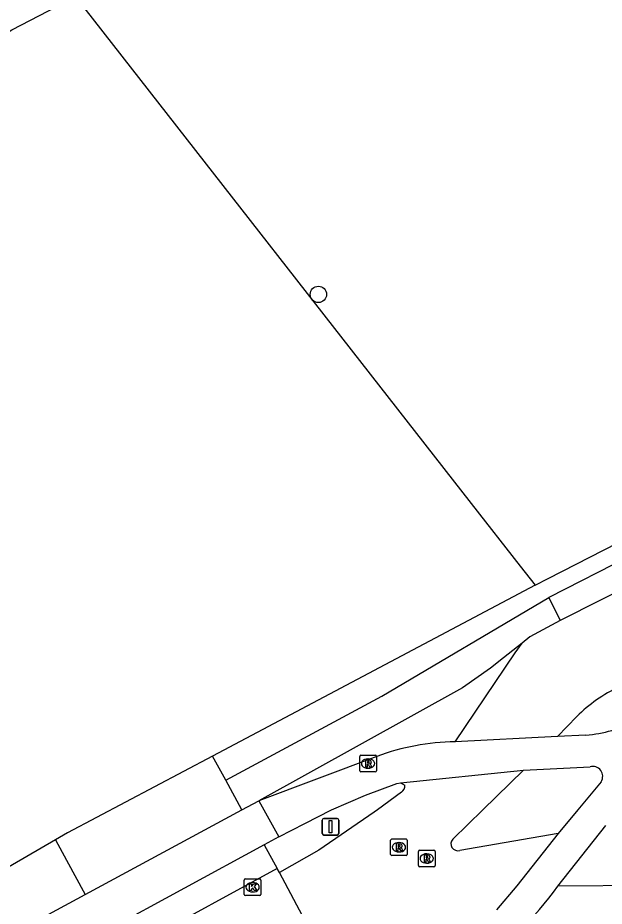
# Model space of a CAD drawing. Extents: x 156141 to 158132, y 385651 to 388399.
# Drawn here: x 157263.4 to 157298.6, y 387494.2 to 387547.6 of the extents above; entities that cross this region are included whole.
import ezdxf

# ---------------------------------------------------------------- set-up
doc = ezdxf.new("R2010")
doc.units = 0
for name, color, linetype in [('IMGEO_Boom', 7, 'Continuous'), ('IMGEO_Fietspad_gesloten', 7, 'Continuous'), ('IMGEO_Fietspad_open', 7, 'Continuous'), ('IMGEO_Groenvoorziening', 7, 'Continuous'), ('IMGEO_Hek', 7, 'Continuous'), ('IMGEO_Kolk', 7, 'Continuous'), ('IMGEO_Rijbaan_lokaal_gesloten', 7, 'Continuous'), ('IMGEO_Rijbaan_lokaal_halfverhard', 7, 'Continuous'), ('IMGEO_Rijbaan_lokaal_open', 7, 'Continuous'), ('IMGEO_Rioolput', 7, 'Continuous'), ('IMGEO_Verkeersbordpaal', 7, 'Continuous'), ('IMGEO_Voetpad_open', 7, 'Continuous')]:
    doc.layers.add(name, color=color, linetype=linetype)

msp = doc.modelspace()

# ---------------------------------------------------------------- linework, layer by layer
at = {"layer": 'IMGEO_Boom'}
msp.add_circle((157281.458, 387530.954), 0.489, dxfattribs=at)
at = {"layer": 'IMGEO_Fietspad_gesloten'}
for points in [[(157276.873, 387500), (157277.882, 387500.545)], [(157277.882, 387500.545), (157278.186, 387500), (157279.09, 387498.378)], [(157279.09, 387498.378), (157278.211, 387497.9)]]:
    msp.add_lwpolyline(points, dxfattribs=at)
at = {"layer": 'IMGEO_Fietspad_open'}
for points in [[(157297.519, 387504.485), (157295.803, 387504.396)], [(157284.962, 387503.213), (157277.882, 387500.545)], [(157293.77, 387502.389), (157297.767, 387502.591)], [(157279.09, 387498.378), (157280.639, 387499.184), (157282.24, 387500), (157284.295, 387500.886), (157286.169, 387501.592), (157286.386, 387501.627)], [(157298.433, 387501.691), (157297.03, 387500), (157295.857, 387498.587)]]:
    msp.add_lwpolyline(points, dxfattribs=at)
for centre, radius, start, end in [((157296.756, 387512.818), 8.368, 275.2309, 296.8006), ((157289.947, 387489.596), 14.5, 91.1009, 110.1061), ((157297.925, 387502.012), 0.601, 327.7159, 105.287), ((157276.516, 387509.563), 23.949, 306.7053, 323.7735)]:
    msp.add_arc(centre, radius, start, end, dxfattribs=at)
at = {"layer": 'IMGEO_Groenvoorziening'}
for points in [[(157264.192, 387551.184), (157266.882, 387548.834), (157290.635, 387518.399), (157293.568, 387514.64), (157294.466, 387513.49)], [(157294.466, 387513.49), (157295.253, 387513.894), (157336.207, 387534.861), (157337.836, 387536.038)], [(157294.466, 387513.49), (157275.102, 387503.234)]]:
    msp.add_lwpolyline(points, dxfattribs=at)
at = {"layer": 'IMGEO_Hek'}
for points in [[(157242.333, 387528.801), (157256.286, 387537.414), (157254.097, 387541.067), (157263.052, 387546.843), (157266.882, 387548.834), (157290.635, 387518.399)], [(157290.635, 387518.399), (157293.568, 387514.64)], [(157293.568, 387514.64), (157294.466, 387513.49)]]:
    msp.add_lwpolyline(points, dxfattribs=at)
at = {"layer": 'IMGEO_Kolk'}
for p, q in [((157277.009, 387494.925), (157277.009, 387495.777)), ((157277.084, 387495.851), (157277.936, 387495.851)), ((157277.497, 387495.631), (157277.522, 387495.631)), ((157278.01, 387495.777), (157278.01, 387494.925)), ((157277.936, 387494.851), (157277.084, 387494.851)), ((157277.52, 387495.071), (157277.495, 387495.071))]:
    msp.add_line(p, q, dxfattribs=at)
for points in [[(157277.009, 387494.925), (157277.009, 387495.777)], [(157277.084, 387495.851), (157277.936, 387495.851)], [(157277.33, 387495.551), (157277.453, 387495.551), (157277.453, 387495.4), (157277.583, 387495.551), (157277.747, 387495.551), (157277.601, 387495.4), (157277.754, 387495.151), (157277.602, 387495.151), (157277.517, 387495.315), (157277.453, 387495.248), (157277.453, 387495.151), (157277.33, 387495.151), (157277.33, 387495.551)], [(157278.01, 387495.777), (157278.01, 387494.925)], [(157277.936, 387494.851), (157277.084, 387494.851)]]:
    msp.add_lwpolyline(points, dxfattribs=at)
for centre, start, end in [((157277.086, 387495.775), 91.552, 178.448), ((157277.086, 387495.775), 91.552, 178.448), ((157277.934, 387495.775), 1.552, 88.448), ((157277.934, 387495.775), 1.552, 88.448), ((157277.086, 387494.927), 181.552, 268.448), ((157277.086, 387494.927), 181.552, 268.448), ((157277.934, 387494.927), 271.552, 358.448), ((157277.934, 387494.927), 271.552, 358.448)]:
    msp.add_arc(centre, 0.0765, start, end, dxfattribs=at)
for centre, major_axis, ratio, start_param, end_param in [((157277.496, 387495.351), (-0.387, 0.002), 0.722429, 4.712389, 7.853982), ((157277.521, 387495.351), (-0.39, 0.002), 0.717154, 1.570796, 4.712389)]:
    msp.add_ellipse(centre, major_axis=major_axis, ratio=ratio, start_param=start_param, end_param=end_param, dxfattribs=at)
at = {"layer": 'IMGEO_Rijbaan_lokaal_gesloten'}
for points in [[(157278.989, 387496.476), (157270.912, 387492.076), (157269.445, 387491.254)], [(157279.118, 387496.24), (157278.989, 387496.476)]]:
    msp.add_lwpolyline(points, dxfattribs=at)
at = {"layer": 'IMGEO_Rijbaan_lokaal_halfverhard'}
for points in [[(157275.102, 387503.234), (157266.396, 387498.622), (157265.679, 387498.206)], [(157275.901, 387501.775), (157275.102, 387503.234)], [(157276.873, 387500), (157275.901, 387501.775)], [(157267.453, 387494.912), (157276.873, 387500)], [(157278.211, 387497.9), (157268.649, 387492.699)], [(157278.211, 387497.9), (157278.989, 387496.476)]]:
    msp.add_lwpolyline(points, dxfattribs=at)
at = {"layer": 'IMGEO_Rijbaan_lokaal_open'}
for points in [[(157300.854, 387513.837), (157295.968, 387511.374)], [(157295.968, 387511.374), (157294.16, 387510.381), (157293.695, 387510.016)], [(157289.668, 387504.094), (157293.262, 387509.425), (157293.695, 387510.016)], [(157296.965, 387505.608), (157295.803, 387504.396)], [(157295.803, 387504.396), (157289.668, 387504.094)], [(157286.386, 387501.627), (157293.77, 387502.389)], [(157289.52, 387498.231), (157291.328, 387500), (157293.77, 387502.389)], [(157286.386, 387501.627), (157286.657, 387501.484)], [(157286.438, 387501.072), (157284.998, 387500), (157284.811, 387499.861), (157281.481, 387497.586), (157279.118, 387496.24)], [(157295.857, 387498.587), (157289.942, 387497.569)], [(157295.857, 387498.587), (157293.38, 387495.442), (157292.159, 387494.006)], [(157295.835, 387495.41), (157298.709, 387499.061)], [(157265.679, 387498.206), (157247.441, 387487.609)], [(157265.679, 387498.206), (157266.337, 387496.985), (157267.453, 387494.912)], [(157282.05, 387490.745), (157279.118, 387496.24)], [(157303.006, 387495.657), (157301.255, 387495.461), (157295.835, 387495.41)], [(157248.991, 387484.81), (157261.078, 387491.499), (157263.575, 387492.818), (157267.453, 387494.912)]]:
    msp.add_lwpolyline(points, dxfattribs=at)
for centre, radius, start, end in [((157303.582, 387498.86), 9.451, 115.577, 134.4404), ((157286.186, 387501.47), 0.472, 302.3628, 1.6512), ((157289.816, 387497.954), 0.405, 136.8451, 288.1869)]:
    msp.add_arc(centre, radius, start, end, dxfattribs=at)
at = {"layer": 'IMGEO_Rioolput'}
for p, q in [((157283.941, 387502.352), (157283.941, 387503.204)), ((157284.016, 387503.278), (157284.868, 387503.278)), ((157284.429, 387503.058), (157284.454, 387503.058)), ((157284.942, 387503.204), (157284.942, 387502.352)), ((157284.868, 387502.278), (157284.016, 387502.278)), ((157284.452, 387502.498), (157284.427, 387502.498)), ((157285.795, 387497.326), (157285.795, 387498.178)), ((157285.87, 387498.252), (157286.722, 387498.252)), ((157286.283, 387498.032), (157286.308, 387498.032)), ((157286.796, 387498.178), (157286.796, 387497.326)), ((157286.306, 387497.472), (157286.281, 387497.472)), ((157287.465, 387496.654), (157287.465, 387497.506)), ((157287.54, 387497.58), (157288.392, 387497.58)), ((157288.466, 387497.506), (157288.466, 387496.654)), ((157286.722, 387497.252), (157285.87, 387497.252)), ((157287.953, 387497.36), (157287.978, 387497.36)), ((157288.392, 387496.58), (157287.54, 387496.58)), ((157287.976, 387496.8), (157287.951, 387496.8))]:
    msp.add_line(p, q, dxfattribs=at)
for points in [[(157283.941, 387502.352), (157283.941, 387503.204)], [(157284.016, 387503.278), (157284.868, 387503.278)], [(157284.53, 387502.976), (157284.278, 387502.978), (157284.278, 387502.578)], [(157284.456, 387502.897), (157284.402, 387502.897), (157284.402, 387502.816)], [(157284.402, 387502.816), (157284.454, 387502.816)], [(157284.942, 387503.204), (157284.942, 387502.352)], [(157284.868, 387502.278), (157284.016, 387502.278)], [(157284.278, 387502.578), (157284.402, 387502.578), (157284.402, 387502.74), (157284.413, 387502.74)], [(157284.46, 387502.711), (157284.531, 387502.578), (157284.671, 387502.578), (157284.606, 387502.704)], [(157285.795, 387497.326), (157285.795, 387498.178)], [(157285.87, 387498.252), (157286.722, 387498.252)], [(157286.796, 387498.178), (157286.796, 387497.326)], [(157286.384, 387497.95), (157286.132, 387497.952), (157286.132, 387497.552)], [(157286.132, 387497.552), (157286.256, 387497.552), (157286.256, 387497.714), (157286.267, 387497.714)], [(157286.31, 387497.871), (157286.256, 387497.871), (157286.256, 387497.79)], [(157286.256, 387497.79), (157286.308, 387497.79)], [(157286.314, 387497.685), (157286.385, 387497.552), (157286.525, 387497.552), (157286.46, 387497.678)], [(157287.465, 387496.654), (157287.465, 387497.506)], [(157287.54, 387497.58), (157288.392, 387497.58)], [(157288.466, 387497.506), (157288.466, 387496.654)], [(157286.722, 387497.252), (157285.87, 387497.252)], [(157288.054, 387497.278), (157287.802, 387497.28), (157287.802, 387496.88)], [(157287.802, 387496.88), (157287.926, 387496.88), (157287.926, 387497.042), (157287.937, 387497.042)], [(157287.98, 387497.199), (157287.926, 387497.199), (157287.926, 387497.118)], [(157287.926, 387497.118), (157287.978, 387497.118)], [(157287.984, 387497.013), (157288.055, 387496.88), (157288.195, 387496.88), (157288.13, 387497.006)], [(157288.392, 387496.58), (157287.54, 387496.58)]]:
    msp.add_lwpolyline(points, dxfattribs=at)
for centre, radius, start, end in [((157284.018, 387503.202), 0.0765, 91.552, 178.448), ((157284.018, 387503.202), 0.0765, 91.552, 178.448), ((157284.438, 387503.005), 0.19, 274.7715, 282.9687), ((157284.462, 387502.801), 0.0964, 77.0061, 93.1865), ((157284.476, 387502.858), 0.0378, 276.6634, 79.6772), ((157284.529, 387502.866), 0.109, 350.3612, 89.416), ((157284.527, 387502.866), 0.112, 277.5842, 350.9817), ((157284.866, 387503.202), 0.0765, 1.552, 88.448), ((157284.866, 387503.202), 0.0765, 1.552, 88.448), ((157284.018, 387502.354), 0.0765, 181.552, 268.448), ((157284.018, 387502.354), 0.0765, 181.552, 268.448), ((157284.412, 387502.687), 0.0533, 26.0293, 88.6989), ((157284.511, 387502.651), 0.108, 29.5134, 73.7905), ((157284.866, 387502.354), 0.0765, 271.552, 358.448), ((157284.866, 387502.354), 0.0765, 271.552, 358.448), ((157285.872, 387498.176), 0.0765, 91.552, 178.448), ((157285.872, 387498.176), 0.0765, 91.552, 178.448), ((157286.72, 387498.176), 0.0765, 1.552, 88.448), ((157286.72, 387498.176), 0.0765, 1.552, 88.448), ((157286.266, 387497.661), 0.0533, 26.0293, 88.6989), ((157286.292, 387497.979), 0.19, 274.7715, 282.9687), ((157286.316, 387497.775), 0.0964, 77.0061, 93.1865), ((157286.33, 387497.832), 0.0378, 276.6634, 79.6772), ((157286.383, 387497.84), 0.109, 350.3612, 89.416), ((157286.381, 387497.84), 0.112, 277.5842, 350.9817), ((157286.365, 387497.625), 0.108, 29.5134, 73.7905), ((157287.542, 387497.504), 0.0765, 91.552, 178.448), ((157287.542, 387497.504), 0.0765, 91.552, 178.448), ((157288.39, 387497.504), 0.0765, 1.552, 88.448), ((157288.39, 387497.504), 0.0765, 1.552, 88.448), ((157285.872, 387497.328), 0.0765, 181.552, 268.448), ((157285.872, 387497.328), 0.0765, 181.552, 268.448), ((157286.72, 387497.328), 0.0765, 271.552, 358.448), ((157286.72, 387497.328), 0.0765, 271.552, 358.448), ((157287.936, 387496.989), 0.0533, 26.0293, 88.6989), ((157287.962, 387497.307), 0.19, 274.7715, 282.9687), ((157287.986, 387497.103), 0.0964, 77.0061, 93.1865), ((157288, 387497.16), 0.0378, 276.6634, 79.6772), ((157288.053, 387497.168), 0.109, 350.3612, 89.416), ((157288.051, 387497.168), 0.112, 277.5842, 350.9817), ((157288.035, 387496.953), 0.108, 29.5134, 73.7905), ((157287.542, 387496.656), 0.0765, 181.552, 268.448), ((157287.542, 387496.656), 0.0765, 181.552, 268.448), ((157288.39, 387496.656), 0.0765, 271.552, 358.448), ((157288.39, 387496.656), 0.0765, 271.552, 358.448)]:
    msp.add_arc(centre, radius, start, end, dxfattribs=at)
for centre, major_axis, ratio, start_param, end_param in [((157284.428, 387502.778), (-0.387, 0.002), 0.722429, 4.712389, 7.853982), ((157284.453, 387502.778), (-0.39, 0.002), 0.717154, 1.570796, 4.712389), ((157286.282, 387497.752), (-0.387, 0.002), 0.722429, 4.712389, 7.853982), ((157286.307, 387497.752), (-0.39, 0.002), 0.717154, 1.570796, 4.712389), ((157287.952, 387497.08), (-0.387, 0.002), 0.722429, 4.712389, 7.853982), ((157287.977, 387497.08), (-0.39, 0.002), 0.717154, 1.570796, 4.712389)]:
    msp.add_ellipse(centre, major_axis=major_axis, ratio=ratio, start_param=start_param, end_param=end_param, dxfattribs=at)
at = {"layer": 'IMGEO_Verkeersbordpaal'}
for p, q in [((157281.69, 387498.587), (157281.69, 387499.387)), ((157281.69, 387499.387), (157281.69, 387498.587)), ((157281.79, 387499.487), (157282.58, 387499.487)), ((157282.58, 387499.487), (157281.79, 387499.487)), ((157282.68, 387499.387), (157282.68, 387498.587)), ((157282.68, 387498.587), (157282.68, 387499.387)), ((157282.58, 387498.487), (157281.79, 387498.487)), ((157281.79, 387498.487), (157282.58, 387498.487))]:
    msp.add_line(p, q, dxfattribs=at)
msp.add_lwpolyline([(157282.11, 387499.362), (157282.26, 387499.362), (157282.26, 387498.612), (157282.11, 387498.612), (157282.11, 387499.362)], dxfattribs=at)
for centre, start, end in [((157281.79, 387499.387), 90, 180), ((157281.79, 387499.387), 90, 180), ((157282.58, 387499.387), 0, 90), ((157282.58, 387499.387), 360, 90), ((157281.79, 387498.587), 180, 270), ((157281.79, 387498.587), 180, 270), ((157282.58, 387498.587), 270, 0), ((157282.58, 387498.587), 270, 0)]:
    msp.add_arc(centre, 0.1, start, end, dxfattribs=at)
at = {"layer": 'IMGEO_Voetpad_open'}
for points in [[(157300.147, 387515.229), (157295.29, 387512.761)], [(157275.901, 387501.775), (157285.263, 387506.832), (157295.29, 387512.761)], [(157295.29, 387512.761), (157295.968, 387511.374)], [(157293.695, 387510.016), (157292.57, 387509.135), (157291.793, 387508.509), (157290.119, 387507.323), (157277.882, 387500.545)]]:
    msp.add_lwpolyline(points, dxfattribs=at)

doc.saveas('drawing.dxf')
